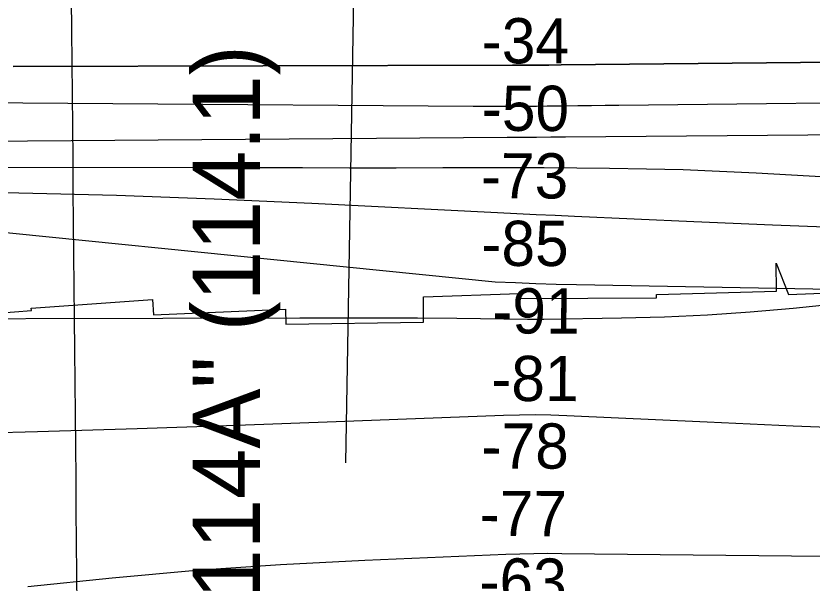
# Model space of a CAD drawing. Extents: x 3598634 to 3636690, y 517270 to 542944.
# Drawn here: x 3618470 to 3619650, y 536539 to 537379 of the extents above; entities that cross this region are included whole.
import ezdxf

# ---------------------------------------------------------------- set-up
doc = ezdxf.new("R2010")
doc.units = 0
for name, color, linetype in [('V-CHAN-NAID', 7, 'Continuous'), ('V-GRID-MAJR', 7, 'Continuous'), ('V-RIVR-RANG', 7, 'Continuous'), ('V-RRAP-RVMT', 7, 'Continuous'), ('V-TOPO-DPTH', 7, 'Continuous'), ('V-TOPO-MAJR', 7, 'Continuous'), ('V-TOPO-MINR', 7, 'Continuous')]:
    doc.layers.add(name, color=color, linetype=linetype)

msp = doc.modelspace()

# ---------------------------------------------------------------- linework, layer by layer
at = {"layer": 'V-GRID-MAJR'}
msp.add_spline([(3618688.126, 522824.368), (3618631.739, 528881.623), (3618575.3200000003, 534942.3470000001), (3618518.901, 541003.085), (3618518.869, 541006.5380000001)], degree=3, dxfattribs=at)
at = {"layer": 'V-RIVR-RANG'}
msp.add_line((3618978.9805999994, 537897.0033000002), (3618958.4175999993, 536717.1825000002), dxfattribs=at)
at = {"layer": 'V-RRAP-RVMT'}
for p, q in [((3619597.3720000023, 536971.4130000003), (3619596.6330000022, 537012.6590000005)), ((3619596.6330000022, 537012.6590000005), (3619614.9760000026, 536966.1900000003)), ((3619073.78016642, 536962.6413234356), (3619215.7250000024, 536967.6390000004)), ((3619215.7250000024, 536967.6390000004), (3619215.8470000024, 536960.4300000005)), ((3619419.471000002, 536961.1970000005), (3619419.4920000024, 536966.2170000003)), ((3619419.4920000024, 536966.2170000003), (3619597.3720000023, 536971.4130000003)), ((3619614.9760000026, 536966.1900000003), (3619764.0190000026, 536971.9830000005)), ((3618492.6820000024, 536945.9460000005), (3618672.5360000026, 536958.7120000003)), ((3618672.5360000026, 536958.7120000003), (3618674.0030000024, 536936.4670000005)), ((3619074.0560000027, 536925.5800000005), (3619073.78016642, 536962.6413234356)), ((3619215.8470000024, 536960.4300000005), (3619419.471000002, 536961.1970000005)), ((3618297.740000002, 536927.0390000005), (3618492.9280000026, 536942.5980000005)), ((3618492.9280000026, 536942.5980000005), (3618492.682000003, 536945.9460000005)), ((3618674.0030000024, 536936.4670000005), (3618869.242000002, 536944.3810000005)), ((3618869.242000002, 536944.3810000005), (3618869.8480000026, 536922.5700000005)), ((3618869.8480000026, 536922.5700000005), (3619074.0560000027, 536925.5800000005))]:
    msp.add_line(p, q, dxfattribs=at)
at = {"layer": 'V-TOPO-DPTH'}
for points in [[(3618465.986235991, 537304.1385001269), (3619205.730803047, 537305.8248616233), (3619223.7822476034, 537305.8857990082), (3619241.8335356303, 537305.9731175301), (3619259.8845888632, 537306.1000077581), (3619277.9354855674, 537306.2532791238), (3619835.7179372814, 537311.6008821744)], [(3619835.7179372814, 537311.6008821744), (3619277.9354855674, 537306.2532791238), (3619259.8845888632, 537306.1000077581), (3619241.8335356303, 537305.9731175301), (3619223.7822476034, 537305.8857990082), (3619205.730803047, 537305.8248616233), (3618465.986235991, 537304.1385001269)]]:
    msp.add_lwpolyline(points, dxfattribs=at)
at = {"layer": 'V-TOPO-MAJR'}
msp.add_lwpolyline([(3620413.924902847, 537258.0340132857), (3619363.6617141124, 537246.2175311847), (3619343.3102465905, 537245.9882038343), (3619322.958784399, 537245.7584051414), (3619302.607330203, 537245.5278994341), (3619282.255881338, 537245.2969223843), (3619272.8156854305, 537245.18961768), (3619257.1842020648, 537245.0301994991), (3619241.5525367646, 537244.8951277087), (3619225.920598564, 537244.7965755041), (3619210.2884784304, 537244.72236969), (3619194.6562699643, 537244.6920232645), (3619179.024125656, 537244.6958084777), (3619163.392077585, 537244.7507911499), (3619147.7600936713, 537244.8399054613), (3618078.829614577, 537252.6841639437)], dxfattribs=at)
at = {"layer": 'V-TOPO-MINR'}
for points in [[(3619835.7179372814, 537311.6008821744), (3619277.9354855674, 537306.2532791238), (3619259.8845888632, 537306.1000077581), (3619241.8335356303, 537305.9731175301), (3619223.7822476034, 537305.8857990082), (3619205.730803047, 537305.8248616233), (3618465.986235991, 537304.1385001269)], [(3620122.1654252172, 537206.1110290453), (3619284.4659712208, 537199.2425230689), (3619262.905941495, 537199.0685547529), (3619241.3458827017, 537198.8983298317), (3619219.785780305, 537198.7337200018), (3619198.225648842, 537198.5728535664), (3618098.6665127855, 537190.511913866)], [(3620195.408022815, 537110.6375181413), (3619567.2156250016, 537145.9097985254), (3619512.9134130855, 537148.5686122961), (3619458.594477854, 537150.7083550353), (3619404.2504576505, 537152.0694912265), (3619349.889714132, 537152.9115563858), (3619252.949550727, 537153.7184390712), (3619247.0463102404, 537153.7593078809), (3619241.1430294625, 537153.7891547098), (3619235.239688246, 537153.8024685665), (3619229.3363067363, 537153.8047604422), (3619102.629916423, 537153.6765226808), (3619033.373313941, 537153.6311570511), (3618964.1167173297, 537153.6187620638), (3618894.8601295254, 537153.6558230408), (3618825.603547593, 537153.7258546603), (3618077.0788228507, 537154.7500162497)], [(3618329.623083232, 537118.9488572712), (3618474.4552392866, 537116.6585706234), (3618619.252346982, 537113.1984766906), (3618763.9968821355, 537107.9836718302), (3618908.7063689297, 537101.5990596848), (3619183.8225288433, 537087.7898071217), (3619212.3286936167, 537086.3769549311), (3619240.836009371, 537084.9880364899), (3619269.345051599, 537083.6350186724), (3619297.8552448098, 537082.3059346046), (3619474.4513817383, 537074.1848344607), (3619591.275485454, 537069.2665757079), (3619708.119558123, 537064.9527993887)], [(3619678.0782465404, 536973.828062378), (3619300.6613625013, 536980.6173924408), (3619270.5169671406, 536981.305918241), (3619240.379229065, 536982.18929522), (3619210.251476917, 536983.3649489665), (3619180.130382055, 536984.7354538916), (3618131.6675998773, 537090.1102184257)], [(3619494.8448147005, 536936.0349059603), (3619558.35756373, 536940.5039275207), (3619621.8066577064, 536946.0863070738), (3619678.9888045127, 536951.8754166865)], [(3618077.655252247, 536929.6908031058), (3618890.5381950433, 536931.9692108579), (3618948.804247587, 536932.0163710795), (3619007.0697051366, 536931.908665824), (3619065.334270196, 536931.5686623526), (3619123.5982402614, 536931.0737934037), (3619227.9675820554, 536929.9792492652), (3619234.046404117, 536929.9372160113), (3619240.1251850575, 536929.9241353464), (3619246.203904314, 536929.9544835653), (3619252.28258245, 536930.0137843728), (3619367.564696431, 536931.5502948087), (3619431.236583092, 536933.2359213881), (3619494.8448147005, 536936.0349059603)], [(3619749.6090542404, 536766.2500325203), (3619622.0622695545, 536771.4654073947), (3619494.530842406, 536777.0792294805), (3619286.3357472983, 536786.7325413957), (3619262.912120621, 536787.5224961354), (3619239.486808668, 536787.9182830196), (3619216.0589688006, 536787.7228181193), (3619192.629443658, 536787.133185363), (3618944.4656763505, 536777.7524801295), (3618796.9440644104, 536772.4614884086), (3618649.4105364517, 536767.5505577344), (3618501.859134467, 536763.2097186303), (3618354.2958164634, 536759.2489405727)], [(3618487.834467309, 536533.9060954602), (3618612.3929202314, 536546.9984596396), (3618737.0985378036, 536558.2200056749), (3618862.024902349, 536566.6353244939), (3618987.0984315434, 536573.1798251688), (3619196.042234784, 536581.7585375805), (3619216.756813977, 536582.4488378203), (3619237.474656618, 536582.9258048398), (3619258.197394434, 536583.082772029), (3619278.923395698, 536583.026405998), (3619716.8667313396, 536578.453236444), (3619848.9406514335, 536576.3604392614), (3619980.987510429, 536573.3166730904), (3620112.993777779, 536568.8464534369), (3620244.97298403, 536563.4252647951), (3620457.344558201, 536553.552370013), (3620483.1134106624, 536552.2784678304), (3620508.8765763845, 536550.9035851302), (3620534.631211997, 536549.3772316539), (3620560.3801608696, 536547.7498976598), (3620686.0272012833, 536539.4380304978), (3620767.283339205, 536533.7917546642)]]:
    msp.add_lwpolyline(points, dxfattribs=at)

# ---------------------------------------------------------------- texts
at = {"layer": 'V-CHAN-NAID'}
msp.add_text('OAKLAND "114A" (114.1)', height=100.00000200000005, rotation=89.99999999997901, dxfattribs=at).set_placement((3618831.816361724, 535791.0897751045))
at = {"layer": 'V-RIVR-RANG'}
for s, p in [('-34', (3619160.154591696, 537308.6733199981)), ('-50', (3619160.2291496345, 537208.6732345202)), ('-73', (3619158.9848127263, 537108.675862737)), ('-85', (3619159.5869286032, 537008.674691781)), ('-91', (3619175.752003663, 536908.6414992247)), ('-81', (3619174.243887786, 536808.6446701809)), ('-78', (3619159.810602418, 536708.6744353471)), ('-77', (3619157.2473706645, 536608.6797772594)), ('-63', (3619156.794370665, 536508.6807772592))]:
    msp.add_text(s, height=67.00000000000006, rotation=359.8821111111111, dxfattribs=at).set_placement(p)

doc.saveas('drawing.dxf')
